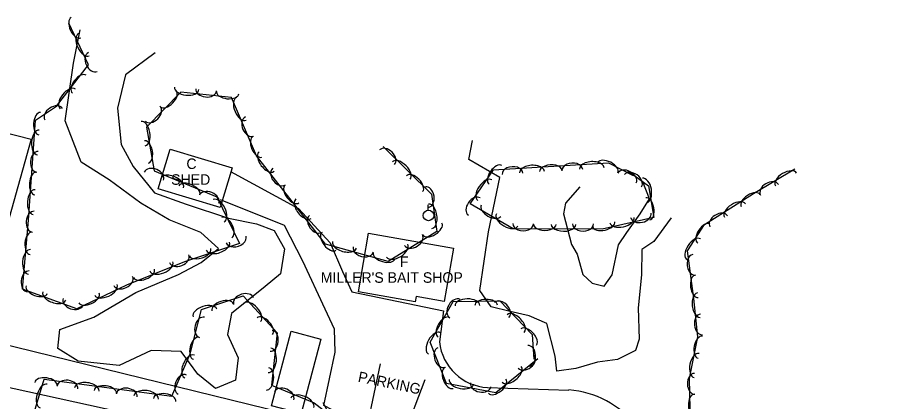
# Model space of a CAD drawing. Extents: x 1441650 to 1491889, y 345904 to 358319.
# Drawn here: x 1447582.2 to 1447998.6, y 354170.7 to 354352.9 of the extents above; entities that cross this region are included whole.
import ezdxf

# ---------------------------------------------------------------- set-up
doc = ezdxf.new("R2010")
doc.units = 0
for name, color, linetype in [('S_BUILDING', 7, 'Continuous'), ('S_BUILDING_ANNOT', 7, 'Continuous'), ('S_GRAVEL_ROAD', 7, 'Continuous'), ('S_PARKING', 7, 'Continuous'), ('S_PARKING_ANNOT', 7, 'Continuous'), ('S_STREAM', 7, 'Continuous'), ('S_TREE', 7, 'Continuous'), ('S_UNDERGROUND_CABLE', 7, 'Continuous'), ('S_UTILITY_POLE', 7, 'Continuous'), ('S_WATER_UTILITIES', 7, 'Continuous')]:
    doc.layers.add(name, color=color, linetype=linetype)

msp = doc.modelspace()

# ---------------------------------------------------------------- linework, layer by layer
at = {"layer": 'S_BUILDING'}
for points in [[(1447678.42, 354262.77), (1447649.04, 354271.58), (1447654.69, 354290.43), (1447684.07, 354281.62)], [(1447748.89, 354250.51), (1447789.19, 354243.5), (1447784.79, 354218.18), (1447771.51, 354220.49), (1447771.08, 354217.98), (1447744.05, 354222.69)], [(1447726.19, 354200.28), (1447716.82, 354164.93), (1447702.84, 354168.63), (1447712.21, 354203.99)]]:
    msp.add_lwpolyline(points, close=True, dxfattribs=at)
at = {"layer": 'S_GRAVEL_ROAD'}
for points in [[(1447719.82, 354102.68), (1447729.99, 354109.9), (1447739, 354118.3), (1447742.99, 354127.57), (1447745.76, 354143.85), (1447748.53, 354160.12), (1447751.51, 354174.35), (1447754.49, 354188.59)], [(1447762.61, 354092.59), (1447755.26, 354103.42), (1447753.41, 354114.13), (1447755.48, 354124.46), (1447760.9, 354140.22), (1447766.32, 354155.99), (1447771.08, 354168.59), (1447775.84, 354181.2)]]:
    msp.add_lwpolyline(points, dxfattribs=at)
at = {"layer": 'S_PARKING'}
for points in [[(1447574.48, 354298.78), (1447588.75, 354295.22), (1447574.14, 354243.15), (1447572.88, 354239.29)], [(1447683.28, 354279.78), (1447715.6, 354262.23), (1447730.6, 354245.97), (1447736.5, 354232.43), (1447740.96, 354222.73), (1447784.45, 354213.65), (1447782.53, 354198.96)], [(1447744.41, 354160.16), (1447727.72, 354168.77), (1447732.97, 354194.14), (1447732.79, 354204.95), (1447728.35, 354214.56), (1447717.63, 354237.31), (1447708.91, 354254.28), (1447678.53, 354266.31)], [(1447805.4, 354177.31), (1447844.02, 354176.15)]]:
    msp.add_lwpolyline(points, dxfattribs=at)
msp.add_arc((1447806.68, 354201.56), 24.28, 186.1396, 266.989, dxfattribs=at)
msp.add_ellipse((1447841.11, 354132.41), major_axis=(-42.92, 8.99), ratio=0.999794, start_param=4.003529, end_param=4.852436, dxfattribs=at)
at = {"layer": 'S_STREAM'}
for points in [[(1447647.6, 354336.17), (1447633.48, 354325.69), (1447629.67, 354309.81), (1447631.48, 354292.64), (1447637.15, 354282.23), (1447647.2, 354269.76), (1447662.33, 354264.25), (1447682.32, 354257.69), (1447695.67, 354254.92), (1447704.04, 354251.87), (1447709.01, 354243.18), (1447707.09, 354231.34), (1447699.76, 354225.24), (1447683.85, 354212.46), (1447681.89, 354202.52), (1447687.06, 354191.49), (1447685.78, 354180.82), (1447676.26, 354176.8), (1447667.91, 354183.63), (1447659.88, 354194.36), (1447645.67, 354194.97), (1447630.43, 354187.75), (1447611.05, 354189.86), (1447601.42, 354195.85), (1447602.38, 354204.85), (1447618.39, 354210.67), (1447638.44, 354222.38), (1447658.62, 354230.9), (1447669.49, 354236.61), (1447677.61, 354243.36), (1447669.3, 354250.88), (1447654.23, 354256.92), (1447640.7, 354264.81), (1447625.74, 354275.85), (1447612.4, 354284.23), (1447604.87, 354303.85), (1447608.73, 354331.29), (1447611.97, 354347.07)], [(1447892.51, 354257.92), (1447884.29, 354246.64), (1447878.68, 354242.77), (1447878.51, 354230.82), (1447876.96, 354215.08), (1447877.29, 354200.23), (1447875.58, 354194.88), (1447867.06, 354190.58), (1447857.57, 354189.33), (1447847.23, 354186.28), (1447838.23, 354185.04), (1447837.5, 354192.27), (1447833.58, 354207.64), (1447825.14, 354211.3), (1447816.17, 354213.47), (1447807.18, 354215.61), (1447801.79, 354223.31), (1447805.83, 354251.23), (1447811.14, 354276.91), (1447796.43, 354285.46), (1447798.31, 354294.55)], [(1447849.12, 354272.56), (1447842.45, 354264.8), (1447841.43, 354259.8), (1447845.25, 354245.25), (1447847.94, 354240.65), (1447850.67, 354230.91), (1447854.99, 354226.79), (1447860.8, 354225.46), (1447864.51, 354230.73), (1447867.51, 354245.04), (1447871.53, 354250.81), (1447877.77, 354259.79), (1447882.22, 354266.82), (1447879.12, 354275)]]:
    msp.add_lwpolyline(points, dxfattribs=at)
at = {"layer": 'S_TREE'}
for points in [[(1447755.8, 354291.77), (1447778.8, 354269.13), (1447781.33, 354251.34), (1447758.15, 354237.13), (1447728.44, 354245.35), (1447695.73, 354287.26), (1447683.86, 354314.94), (1447659.8, 354317.42), (1447643.51, 354300.85), (1447647.16, 354280.16), (1447676.92, 354267.73), (1447687.6, 354245.64), (1447661.56, 354236.9), (1447633.91, 354225.95), (1447610.41, 354214.7), (1447584.66, 354223.92), (1447587.4, 354256.66), (1447590.76, 354304.18), (1447600.81, 354310.85), (1447615.98, 354330.4), (1447606.61, 354350.25)], [(1447871.77, 354280.27), (1447881.73, 354273.1), (1447884.32, 354257.99), (1447859.87, 354252.52), (1447817.59, 354252.69), (1447797.08, 354264.46), (1447808.14, 354280.55), (1447862.75, 354283.89), (1447874.49, 354277.92)], [(1448013.51, 354044.34), (1447955.21, 354063.65), (1447920.15, 354077.18), (1447903.55, 354082.96), (1447893, 354077.28), (1447883.15, 354082.59), (1447888.03, 354092.62), (1447899.16, 354102.82), (1447906.57, 354139.25), (1447901.52, 354167.29), (1447901.24, 354181.64), (1447905.22, 354201.41), (1447903.28, 354219.52), (1447900.25, 354242.14), (1447908.35, 354254.68), (1447931.63, 354269.37), (1447951.22, 354281.03)], [(1447727.17, 354170.29), (1447734.09, 354157.51), (1447723.04, 354139.81), (1447637.83, 354151.2), (1447619.17, 354148.77), (1447589.28, 354162.79), (1447594.85, 354181.26), (1447655.55, 354173.15), (1447664.18, 354193.31), (1447669.51, 354214.37), (1447689.4, 354220.78), (1447705.43, 354203.24), (1447702.76, 354178.39), (1447723.04, 354170.06), (1447730.91, 354163.88)], [(1447829.18, 354190.91), (1447809.36, 354174.75), (1447785.86, 354179.24), (1447778.15, 354198.91), (1447789.12, 354218.21), (1447811.25, 354218.47), (1447826.54, 354202.56), (1447827.3, 354190.8)]]:
    msp.add_lwpolyline(points, dxfattribs=at)
for centre, major_axis, ratio, start_param, end_param in [((1447610, 354348.04), (2.28, -4.83), 0.540653, 3.141593, 6.283185), ((1447613.78, 354340.02), (2.5, -5.31), 0.550033, 3.141593, 6.283185), ((1447617.97, 354331.76), (2.11, -4.48), 0.685252, 3.141593, 6.283185), ((1447611.57, 354321.26), (-3.28, -4.22), 0.540646, 3.141593, 6.283185), ((1447606.14, 354314.26), (-3.6, -4.64), 0.550025, 3.141593, 6.283185), ((1447653.84, 354314.38), (3.75, 3.81), 0.540653, 3.141593, 6.283185), ((1447662.52, 354319.27), (5.84, -0.6), 0.550079, 3.141593, 6.283185), ((1447671.76, 354318.58), (4.93, -0.51), 0.68531, 3.141593, 6.283185), ((1447681.98, 354317.26), (5.32, -0.55), 0.540699, 3.141593, 6.283185), ((1447688.47, 354309.56), (2.31, -5.39), 0.55003, 3.141593, 6.283185), ((1447592.77, 354302.49), (-0.38, -5.33), 0.540631, 3.141593, 6.283185), ((1447599.38, 354307.04), (-4.13, -2.74), 0.685269, 3.141593, 6.283185), ((1447646.43, 354307.22), (3.47, 3.53), 0.685252, 3.141593, 6.283185), ((1447641.88, 354297.85), (-1.02, 5.78), 0.550064, 3.141439, 6.283031), ((1447692.36, 354301.16), (1.95, -4.55), 0.685249, 3.141593, 6.283185), ((1447592.14, 354293.65), (-0.41, -5.85), 0.55001, 3.141593, 6.283185), ((1447696.18, 354291.59), (2.11, -4.91), 0.540651, 3.141593, 6.283185), ((1447643.43, 354289.12), (-0.93, 5.26), 0.540684, 3.141443, 6.283036), ((1447757.66, 354286.6), (-3.53, 3.48), 0.685282, 3.141593, 6.283185), ((1447591.75, 354284.39), (-0.35, -4.94), 0.685224, 3.141593, 6.283185), ((1447700.52, 354284.57), (3.61, -4.63), 0.55005, 3.141616, 6.283209), ((1447764.44, 354280.29), (-4.18, 4.12), 0.550057, 3.141593, 6.283185), ((1447809.15, 354278.26), (-3.03, -4.41), 0.540698, 3.141593, 6.283185), ((1447826.49, 354279.54), (-5.86, -0.36), 0.550078, 3.141593, 6.283186), ((1447835.34, 354280.09), (-5.34, -0.33), 0.540698, 3.141593, 6.283186), ((1447845.63, 354280.46), (-4.95, -0.3), 0.685308, 3.141593, 6.283186), ((1447854.86, 354281.28), (-5.86, -0.36), 0.550078, 3.141593, 6.283186), ((1447862.53, 354281.62), (-4.77, 2.42), 0.540698, 3.141593, 6.283185), ((1447590.76, 354274.14), (-0.38, -5.33), 0.540631, 3.141593, 6.283185), ((1447647, 354277.64), (-4.57, 1.91), 0.685626, 3.141453, 6.283045), ((1447706.42, 354277.43), (3.05, -3.91), 0.685274, 3.141631, 6.283224), ((1447770.76, 354274.07), (-3.81, 3.75), 0.540677, 3.141593, 6.283185), ((1447817.26, 354278.72), (-4.95, -0.3), 0.685308, 3.141593, 6.283186), ((1447871.59, 354276.72), (-4.42, 2.25), 0.685309, 3.141593, 6.283185), ((1447874.4, 354275.44), (-4.02, 2.89), 0.68531, 3.141593, 6.283185), ((1447947.07, 354276.09), (-5.04, -3), 0.549756, 3.141593, 6.283185), ((1447655.64, 354274.32), (-5.41, 2.26), 0.550333, 3.141507, 6.2831), ((1447804.12, 354270.96), (-3.32, -4.84), 0.550079, 3.141593, 6.283185), ((1447879.97, 354270.83), (-0.99, 5.78), 0.55008, 3.141593, 6.283185), ((1447939.25, 354271.13), (-4.26, -2.53), 0.684907, 3.141593, 6.283185), ((1447590.13, 354265.29), (-0.41, -5.85), 0.55001, 3.141593, 6.283185), ((1447663.82, 354270.9), (-4.93, 2.06), 0.540948, 3.14151, 6.283103), ((1447673.22, 354266.69), (-4.57, 1.91), 0.685626, 3.141453, 6.283045), ((1447712.55, 354269.15), (3.29, -4.21), 0.54067, 3.141616, 6.283208), ((1447776.6, 354267.7), (-0.7, 4.91), 0.685232, 3.141576, 6.283168), ((1447930.35, 354266.05), (-4.52, -2.85), 0.540365, 3.141593, 6.283185), ((1447677.73, 354261.19), (-2.55, 5.28), 0.550415, 3.141211, 6.282803), ((1447718.01, 354262.16), (3.61, -4.63), 0.55005, 3.141616, 6.283209), ((1447799.1, 354263.18), (-2.81, -4.08), 0.685309, 3.141593, 6.283185), ((1447881.47, 354262.09), (-0.9, 5.27), 0.540699, 3.141593, 6.283185), ((1447778.16, 354258.57), (-0.83, 5.81), 0.550016, 3.141582, 6.283175), ((1447807, 354261.21), (4.64, -2.66), 0.540698, 3.141593, 6.283185), ((1447922.85, 354261.32), (-4.96, -3.13), 0.549739, 3.141593, 6.283185), ((1447589.73, 354256.01), (-0.41, -4.94), 0.685224, 3.141593, 6.283185), ((1447681.58, 354253.21), (-2.33, 4.81), 0.541029, 3.141223, 6.282815), ((1447723.91, 354255.02), (3.05, -3.91), 0.685274, 3.141631, 6.283224), ((1447814.7, 354256.8), (5.09, -2.92), 0.550079, 3.141593, 6.283185), ((1447869.19, 354256.78), (5.73, 1.28), 0.550078, 3.141593, 6.283185), ((1447878.17, 354259.05), (4.84, 1.08), 0.685308, 3.141593, 6.283185), ((1447915.16, 354256.16), (-4.19, -2.64), 0.684887, 3.141593, 6.283185), ((1447779.15, 354252.49), (4.56, 2.79), 0.540669, 3.141593, 6.283185), ((1447822.3, 354255.06), (4.96, -0.02), 0.685309, 3.141587, 6.28318), ((1447832.6, 354254.76), (5.35, -0.02), 0.540698, 3.141589, 6.283182), ((1447841.47, 354254.72), (5.87, -0.02), 0.550079, 3.141589, 6.283182), ((1447850.73, 354254.94), (4.96, -0.02), 0.685309, 3.141587, 6.28318), ((1447860.53, 354254.85), (5.22, 1.17), 0.540697, 3.141593, 6.283185), ((1447908.09, 354250.37), (-2.9, -4.49), 0.540142, 3.141593, 6.283185), ((1447588.62, 354245.76), (-0.44, -5.33), 0.540631, 3.141593, 6.283185), ((1447730.05, 354246.74), (3.29, -4.21), 0.54067, 3.141616, 6.283208), ((1447770.22, 354247.33), (4.23, 2.59), 0.685273, 3.141593, 6.283185), ((1447677.33, 354244.43), (5.56, 1.87), 0.550103, 3.141521, 6.283114), ((1447686.02, 354247.62), (4.7, 1.58), 0.68534, 3.141475, 6.283068), ((1447737.45, 354245.06), (5.66, -1.57), 0.550095, 3.141602, 6.283195), ((1447762.47, 354242.27), (5, 3.07), 0.550049, 3.141593, 6.283185), ((1447903.28, 354242.93), (-3.19, -4.93), 0.549512, 3.141593, 6.283185), ((1447587.88, 354236.93), (-0.49, -5.85), 0.55001, 3.141593, 6.283185), ((1447668.92, 354241.61), (5.07, 1.7), 0.540722, 3.141523, 6.283116), ((1447746.44, 354242.84), (4.78, -1.32), 0.68533, 3.141608, 6.283201), ((1447756.3, 354239.84), (5.15, -1.43), 0.540714, 3.141602, 6.283194), ((1447650.47, 354234.79), (5.46, 2.16), 0.550061, 3.141593, 6.283185), ((1447658.99, 354238.44), (4.61, 1.82), 0.685287, 3.141593, 6.283185), ((1447903.53, 354235.56), (0.66, -4.91), 0.684651, 3.141554, 6.283147), ((1447642.23, 354231.53), (4.97, 1.97), 0.540681, 3.141593, 6.283185), ((1447587.37, 354227.68), (-0.41, -4.94), 0.685224, 3.141593, 6.283185), ((1447632.42, 354227.88), (4.47, 2.14), 0.685281, 3.141593, 6.283185), ((1447904.64, 354225.32), (0.71, -5.3), 0.540179, 3.14157, 6.283162), ((1447591.34, 354223.78), (5.03, -1.8), 0.540704, 3.141603, 6.283195), ((1447624.18, 354223.65), (5.29, 2.53), 0.550056, 3.141593, 6.283185), ((1447599.69, 354220.79), (5.52, -1.98), 0.550084, 3.141603, 6.283196), ((1447616.18, 354219.82), (4.82, 2.31), 0.540676, 3.141593, 6.283185), ((1447689.53, 354218.32), (-4.72, -1.52), 0.685307, 3.141593, 6.283185), ((1447905.74, 354216.46), (0.63, -5.83), 0.550126, 3.139968, 6.281561), ((1447608.5, 354217.92), (4.67, -1.67), 0.685316, 3.14161, 6.283202), ((1447671.2, 354212.69), (-5.59, -1.8), 0.550076, 3.141593, 6.283185), ((1447679.64, 354215.41), (-5.09, -1.64), 0.540696, 3.141593, 6.283185), ((1447693.65, 354212.98), (-3.96, 4.33), 0.550078, 3.141593, 6.283185), ((1447789.91, 354214.78), (-2.45, -4.31), 0.68519, 3.141593, 6.283185), ((1447795.81, 354216.17), (-5.87, -0.07), 0.549983, 3.141593, 6.283185), ((1447804.68, 354216.27), (-5.35, -0.06), 0.540604, 3.141593, 6.283185), ((1447812.1, 354214.15), (-3.43, 3.57), 0.685302, 3.141597, 6.28319), ((1447818.71, 354207.65), (-4.07, 4.23), 0.550073, 3.141595, 6.283188), ((1447906.98, 354207.29), (0.54, -4.92), 0.685367, 3.138931, 6.280523), ((1447669.82, 354205.88), (-1.22, -4.8), 0.685311, 3.141593, 6.283185), ((1447699.64, 354206.43), (-3.61, 3.95), 0.540697, 3.141593, 6.283185), ((1447784.59, 354205.95), (-2.64, -4.65), 0.540604, 3.141593, 6.283185), ((1447702.63, 354199.48), (0.53, 4.93), 0.685311, 3.141593, 6.283185), ((1447780.21, 354198.24), (-2.9, -5.1), 0.549983, 3.141593, 6.283185), ((1447824.85, 354201.26), (-3.71, 3.85), 0.540693, 3.141595, 6.283188), ((1447667.03, 354195.95), (-1.31, -5.18), 0.540699, 3.141593, 6.283185), ((1447906.38, 354196.45), (-1.05, -5.24), 0.540138, 3.141101, 6.282693), ((1447701.9, 354190.24), (0.63, 5.83), 0.55008, 3.141593, 6.283185), ((1447783.58, 354191.57), (1.81, -4.61), 0.685307, 3.141593, 6.283185), ((1447824.81, 354192.36), (-0.32, 4.95), 0.685278, 3.141593, 6.283185), ((1447663.92, 354187.32), (-2.31, -5.4), 0.550084, 3.141596, 6.283189), ((1447823.83, 354189.62), (3.84, 3.13), 0.685227, 3.141187, 6.282779), ((1447904.64, 354187.76), (-1.16, -5.75), 0.549509, 3.141085, 6.282677), ((1447816.82, 354183.57), (4.55, 3.71), 0.550013, 3.141345, 6.282938), ((1447660.52, 354178.71), (-1.95, -4.56), 0.685315, 3.141599, 6.283191), ((1447700.95, 354181.43), (0.57, 5.32), 0.540699, 3.141593, 6.283185), ((1447787.1, 354181.88), (1.95, -4.98), 0.540696, 3.141593, 6.283185), ((1447903.67, 354179.1), (0.09, -4.95), 0.684595, 3.141593, 6.283185), ((1447595.71, 354179.01), (-5.3, 0.71), 0.540697, 3.1416, 6.283192), ((1447594.65, 354173.26), (-1.7, -5.62), 0.550079, 3.141593, 6.283185), ((1447605.89, 354177.38), (-4.91, 0.66), 0.685308, 3.141605, 6.283197), ((1447615.1, 354176.42), (-5.82, 0.78), 0.550078, 3.1416, 6.283193), ((1447793, 354180.04), (5.76, -1.1), 0.550061, 3.141413, 6.283005), ((1447802.14, 354178.55), (4.87, -0.93), 0.685288, 3.141298, 6.28289), ((1447809.95, 354177.97), (4.14, 3.38), 0.540633, 3.141353, 6.282945), ((1447623.89, 354175.24), (-5.3, 0.71), 0.540697, 3.1416, 6.283192), ((1447634.07, 354173.62), (-4.91, 0.66), 0.685308, 3.141605, 6.283197), ((1447643.28, 354172.65), (-5.82, 0.78), 0.550078, 3.1416, 6.283193), ((1447652.07, 354171.47), (-5.3, 0.71), 0.540697, 3.1416, 6.283192), ((1447708.77, 354173.35), (-4.58, 1.88), 0.685306, 3.141593, 6.283185), ((1447717.43, 354170.07), (-5.43, 2.23), 0.550076, 3.141593, 6.283185), ((1447903.61, 354168.8), (0.1, -5.35), 0.540135, 3.141593, 6.283185)]:
    msp.add_ellipse(centre, major_axis=major_axis, ratio=ratio, start_param=start_param, end_param=end_param, dxfattribs=at)
at = {"layer": 'S_UNDERGROUND_CABLE'}
msp.add_line((1447570.01, 354179.21), (1447754.23, 354138.93), dxfattribs=at)
at = {"layer": 'S_UTILITY_POLE'}
msp.add_line((1447777.21, 354261.51), (1447777.21, 354263.99), dxfattribs=at)
msp.add_circle((1447777.35, 354258.99), 2.5, dxfattribs=at)
at = {"layer": 'S_WATER_UTILITIES'}
msp.add_line((1447560, 354201.7), (1447755.46, 354153.98), dxfattribs=at)

# ---------------------------------------------------------------- texts
at = {"layer": 'S_BUILDING_ANNOT'}
for s, height, p in [('C', 5, (1447662.41, 354281.02)), ('SHED', 5, (1447655.15, 354273.52)), ('F', 5, (1447763.75, 354234.52)), ("MILLER'S BAIT SHOP", 5.0003, (1447726.2, 354227.02))]:
    msp.add_text(s, height=height, dxfattribs=at).set_placement(p)
at = {"layer": 'S_PARKING_ANNOT'}
msp.add_text('PARKING', height=5, rotation=348.3134, dxfattribs=at).set_placement((1447743.57, 354180.12))

doc.saveas('drawing.dxf')
